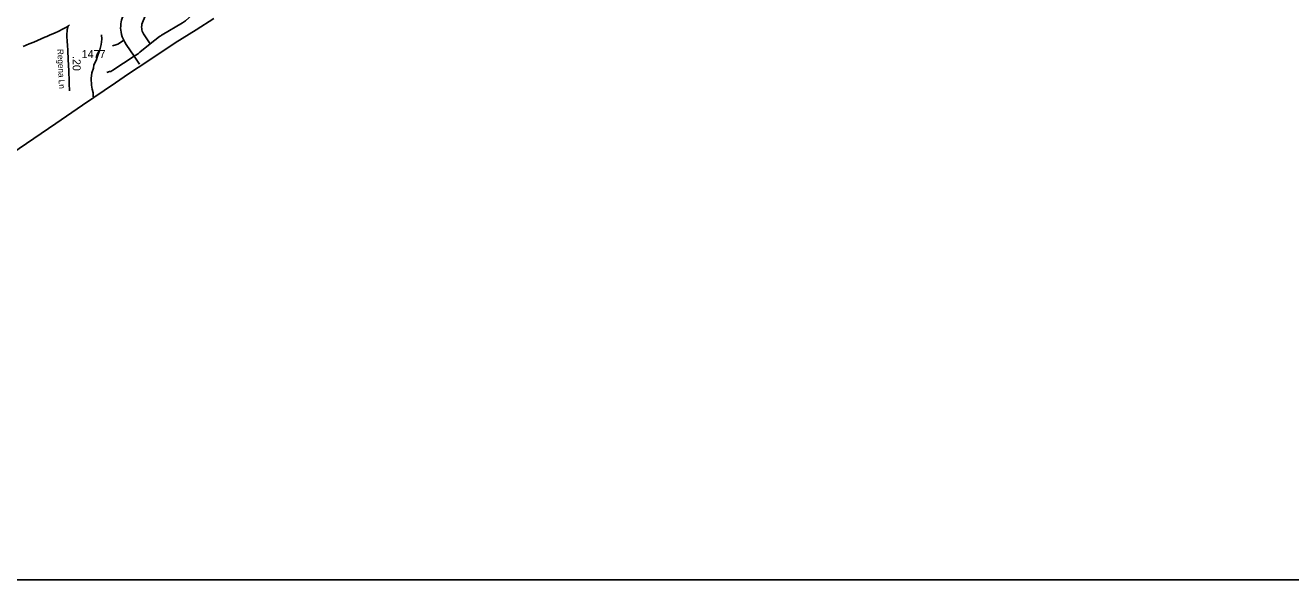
# Model space of a CAD drawing. Extents: x 1383679 to 1536984, y 460658 to 651027.
# Drawn here: x 1398965 to 1418729, y 477316 to 485981 of the extents above; entities that cross this region are included whole.
import ezdxf

# ---------------------------------------------------------------- set-up
doc = ezdxf.new("R2010")
doc.units = 0
for name, color, linetype in [('Exist Boundary Political StateLine', 7, 'Continuous'), ('Exist Hydrographic Misc Water Feature', 7, 'Continuous'), ('Exist Road Non-System Type 51', 7, 'Continuous'), ('Exist Road Secondary Mileage Hundredths English Label', 7, 'Continuous'), ('Exist Road Secondary Type 51 Attributed', 7, 'Continuous'), ('Exist Road Secondary Type 51 Label', 7, 'Continuous'), ('Exist Road Secondary Type 51 Number Label', 7, 'Continuous'), ('Map Preparation Inset Cut Line', 7, 'Continuous')]:
    doc.layers.add(name, color=color, linetype=linetype)

msp = doc.modelspace()

# ---------------------------------------------------------------- linework, layer by layer
at = {"layer": 'Exist Boundary Political StateLine'}
msp.add_lwpolyline([(1401908, 486087), (1401635, 485912), (1401307, 485707), (1400880, 485419), (1400578, 485220), (1400373, 485082), (1399856, 484731), (1399441, 484445), (1398985, 484134), (1398638, 483899)], dxfattribs=at)
at = {"layer": 'Exist Hydrographic Misc Water Feature'}
msp.add_lwpolyline([(1400153, 485829), (1400161, 485763), (1400150, 485683), (1400128, 485599), (1400100, 485516), (1400071, 485432), (1400033, 485361), (1400028, 485311), (1400006, 485236), (1399995, 485150), (1399999, 485046), (1400007, 484980), (1400026, 484925), (1400025, 484869), (1400027, 484862)], dxfattribs=at)
at = {"layer": 'Exist Road Non-System Type 51'}
msp.add_line((1400664, 485497), (1400748, 485371), dxfattribs=at)
for points in [[(1400641, 486463), (1400630, 486448), (1400619, 486427), (1400607, 486404), (1400592, 486368), (1400488, 486120), (1400477, 486091), (1400469, 486062), (1400463, 486033), (1400459, 486003), (1400456, 485968), (1400454, 485937), (1400456, 485903), (1400460, 485871), (1400468, 485837), (1400479, 485801), (1400497, 485758), (1400502, 485748)], [(1400917, 485689), (1400810, 485848), (1400799, 485867), (1400792, 485887), (1400786, 485909), (1400783, 485931), (1400782, 485953), (1400783, 485976), (1400786, 486000), (1400793, 486025), (1400804, 486052), (1400872, 486214)], [(1401572, 486144), (1401467, 486050), (1401452, 486040), (1401438, 486031), (1401422, 486021), (1401103, 485833), (1401091, 485825), (1401079, 485818), (1401062, 485803), (1400917, 485689)], [(1400153, 485829), (1400161, 485763), (1400150, 485683), (1400128, 485599), (1400100, 485516), (1400071, 485432), (1400033, 485361), (1400028, 485311), (1400006, 485236), (1399995, 485150), (1399999, 485046), (1400007, 484980), (1400026, 484925), (1400025, 484869), (1400027, 484862)], [(1400502, 485748), (1400419, 485691), (1400408, 485685), (1400396, 485680), (1400381, 485676), (1400324, 485662)], [(1400502, 485748), (1400520, 485715), (1400542, 485680), (1400664, 485497)], [(1400917, 485689), (1400756, 485562), (1400744, 485552), (1400731, 485542), (1400715, 485531), (1400664, 485497)], [(1400664, 485497), (1400330, 485278), (1400315, 485269), (1400299, 485261), (1400282, 485256), (1400237, 485244)]]:
    msp.add_lwpolyline(points, dxfattribs=at)
at = {"layer": 'Exist Road Secondary Type 51 Attributed'}
for points in [[(1399633, 485970), (1399628, 485966), (1399617, 485959), (1399588, 485943), (1399548, 485921), (1399486, 485891), (1399420, 485860), (1399354, 485830), (1399301, 485807), (1399286, 485800), (1399271, 485793), (1399214, 485768), (1399096, 485719), (1399025, 485689), (1398932, 485648)], [(1399633, 485970), (1399626, 485941), (1399622, 485926), (1399620, 485914), (1399618, 485899), (1399616, 485878), (1399615, 485859), (1399614, 485842), (1399615, 485810), (1399620, 485730), (1399624, 485668), (1399629, 485585), (1399633, 485447), (1399642, 485267), (1399649, 485103), (1399650, 485073), (1399653, 484957)], [(1399656, 485989), (1399646, 485979), (1399639, 485974), (1399633, 485970)]]:
    msp.add_lwpolyline(points, dxfattribs=at)
at = {"layer": 'Map Preparation Inset Cut Line'}
msp.add_lwpolyline([(1446195, 477316), (1383679, 477316), (1383679, 520758), (1458568, 520758), (1458568, 493672), (1446195, 493672), (1446195, 477316)], dxfattribs=at)

# ---------------------------------------------------------------- texts
at = {"layer": 'Exist Road Secondary Mileage Hundredths English Label'}
msp.add_text('.20', height=125, rotation=270.5991, dxfattribs=at).set_placement((1399703, 485500))
at = {"layer": 'Exist Road Secondary Type 51 Label'}
msp.add_text('Regena Ln', height=95, rotation=272.5742, dxfattribs=at).set_placement((1399464, 485608))
at = {"layer": 'Exist Road Secondary Type 51 Number Label'}
msp.add_text('1477', height=125, dxfattribs=at).set_placement((1399845, 485468))

doc.saveas('drawing.dxf')
